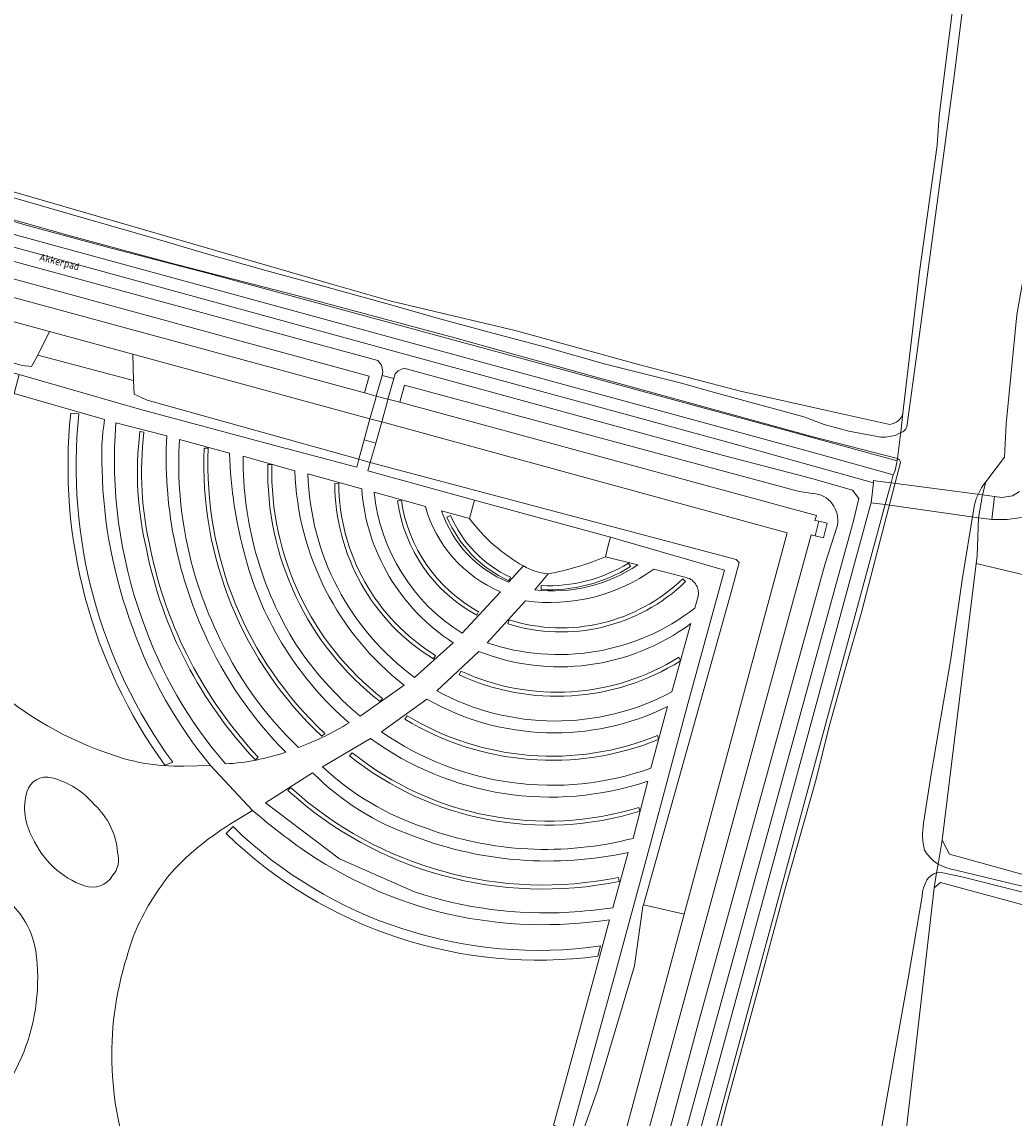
# Model space of a CAD drawing. Header units: metres. Extents: x 149984 to 156489, y 469398 to 478068.
# Tile 726 of 854: x 154840 to 154962, y 472824 to 472959. Entities that reach past the tile are written whole.
import ezdxf
from ezdxf.enums import TextEntityAlignment as Align

# ---------------------------------------------------------------- set-up
doc = ezdxf.new("R2010")
doc.units = ezdxf.units.M
doc.header["$LTSCALE"] = 0.75
for name, color, linetype, lineweight in [('B-WE-GK-BESCHOEIING-G', 252, 'GK-BESCHOEIING-SO', 18), ('B-WE-GR-BEPLANTING_CULTUUR_HEESTERS-GV', 252, 'Continuous', 18), ('B-WE-GR-BEPLANTING_CULTUUR_VASTE PLANTENVAK-GV', 252, 'Continuous', 18), ('B-WE-GR-GRAS-GV', 252, 'Continuous', 13), ('B-WE-GR-STRUIK-GV', 252, 'Continuous', 13), ('B-WE-KW-KUNSTWERK_DEK-GV', 6, 'Continuous', 18), ('B-WE-OG-TERREIN_BEGROEID-GV', 252, 'Continuous', 18), ('B-WE-OG-TERREIN_ERF-GV', 252, 'Continuous', 18), ('B-WE-OG-TERREIN_OEVER-GV', 252, 'Continuous', 18), ('B-WE-OG-TOPOGRAFIE-T18', 7, 'Continuous', 18), ('B-WE-OG-WATER_MEER-GV', 252, 'Continuous', 18), ('B-WE-OG-WATER_SLOOT-GV', 252, 'Continuous', 18), ('B-WE-OG-WEG-GV', 252, 'Continuous', 18), ('B-WE-VH-GESLOTENVERHARDING-GV', 252, 'Continuous', 18), ('B-WE-VH-GESLOTENVERHARDING_ASFALT-GV', 252, 'Continuous', 18), ('B-WE-VH-GESLOTENVERHARDING_BETON-GV', 252, 'Continuous', 18), ('B-WE-VH-OPENVERHARDING_BETONELEMENT-GV', 252, 'Continuous', 18), ('B-WE-VH-OPENVERHARDING_STRAATBAKSTEEN-GV', 252, 'Continuous', 18)]:
    doc.layers.add(name, color=color, linetype=linetype, lineweight=lineweight)
doc.styles.add('NLCS-ISO-M500-T18', font='NLCS-ISO.ttf', dxfattribs={"height": 0.9})
doc.linetypes.add('GK-BESCHOEIING-SO', pattern='A,18,-3,[1,NLCS.SHX,S=0.6,R=0,X=0,Y=0],-3', length=24)

msp = doc.modelspace()

# ---------------------------------------------------------------- linework, layer by layer
at = {"layer": 'B-WE-GK-BESCHOEIING-G', "flags": 128}
msp.add_lwpolyline([(154947.781, 472905.033), (154945.819, 472897.463), (154943.017, 472886.731), (154940.922, 472879.433), (154939.01, 472872.509), (154937.39, 472866.038), (154933.681, 472852.872), (154930.24, 472840.082), (154926.339, 472825.798), (154924.463, 472818.658), (154921.768, 472808.888), (154919.24, 472799.644), (154917.735, 472793.6)], dxfattribs=at)
at = {"layer": 'B-WE-GR-BEPLANTING_CULTUUR_HEESTERS-GV', "flags": 128}
for points in [[(154841.569, 472918.21), (154843.003, 472921.145), (154795.559, 472934.063), (154793.449, 472926.189), (154787.316, 472903.297), (154792.656, 472902.107), (154796.73, 472918.008), (154799.449, 472928.602), (154803.179, 472927.637), (154839.667, 472916.939), (154840.8, 472916.821)], [(154853.44, 472913.435), (154855.062, 472912.685), (154881.105, 472905.404), (154881.739, 472907.819), (154882.466, 472910.4), (154853.274, 472918.349), (154853.344, 472915.107)], [(154921.157, 472849.43), (154933.817, 472896.363), (154883.916, 472910.004), (154882.466, 472910.4), (154881.739, 472907.819), (154883.191, 472907.413), (154882.515, 472904.997), (154927.553, 472893.082), (154927.922, 472892.703), (154927.008, 472889.359), (154916.14, 472850.564), (154917.945, 472850.158)]]:
    msp.add_lwpolyline(points, close=True, dxfattribs=at)
at = {"layer": 'B-WE-GR-BEPLANTING_CULTUUR_VASTE PLANTENVAK-GV', "flags": 128}
for points in [[(154894.726, 472898.124), (154891.299, 472899.071)], [(154891.946, 472898.298), (154892.406, 472898.494)], [(154899.509, 472890.285), (154901.356, 472892.278)], [(154915.455, 472892.415), (154911.467, 472893.418)], [(154914.296, 472892.629), (154914.558, 472892.203)], [(154904.396, 472891.305), (154902.762, 472889.336)], [(154899.766, 472890.903), (154899.556, 472890.449)], [(154903.545, 472889.369), (154903.569, 472889.869)]]:
    msp.add_lwpolyline(points, dxfattribs=at)
at = {"layer": 'B-WE-GR-BEPLANTING_CULTUUR_VASTE PLANTENVAK-GV'}
for points in [[(154891.299, 472899.071, 0.2204029), (154899.509, 472890.285)], [(154899.556, 472890.449, -0.1867524), (154891.946, 472898.298)], [(154892.406, 472898.494, 0.1868101), (154899.766, 472890.903)], [(154901.356, 472892.278, -0.1046806), (154894.726, 472898.124)], [(154902.762, 472889.336, 0.1782882), (154915.455, 472892.415)], [(154903.569, 472889.869, 0.1521191), (154914.296, 472892.629)], [(154911.467, 472893.418, -0.0529924), (154904.396, 472891.305)], [(154914.558, 472892.203, -0.1520071), (154903.545, 472889.369)], [(154843.293, 472866.212, 0.4106847), (154840.242, 472864.471)], [(154843.294, 472866.211, -1), (154843.293, 472866.212)], [(154848.57, 472862.861, 0.1606902), (154843.294, 472866.211)], [(154840.242, 472864.471, 0.2049887), (154840.945, 472858.836)], [(154851.402, 472857.038, 0.1912569), (154848.57, 472862.861)], [(154840.945, 472858.836, 0.2057554), (154847.312, 472852.902)], [(154850.788, 472854.162, 0.2523634), (154851.402, 472857.038)], [(154847.312, 472852.902, 0.3538682), (154850.788, 472854.162)]]:
    msp.add_lwpolyline(points, format="xyb", dxfattribs=at)
at = {"layer": 'B-WE-GR-GRAS-GV', "flags": 128}
for points in [[(154948.091, 472911.073), (154950.105, 472928.478), (154952.3, 472944.08), (154952.54, 472947.69), (154954.81, 472965.71), (154956.861, 472982.955)], [(154760.38, 472960.63), (154791.33, 472951.46), (154834.14, 472939.61), (154877.89, 472926.92), (154885.087, 472924.886), (154900.366, 472921.251), (154915.539, 472917.077), (154928.072, 472913.797), (154939.437, 472911.251), (154946.464, 472909.711)], [(154897.288, 472720.536), (154897.211, 472720.208), (154897.67, 472720.079), (154899.073, 472725.005), (154910.714, 472768.158), (154917.735, 472793.6), (154919.24, 472799.644), (154921.768, 472808.888), (154924.463, 472818.658), (154926.339, 472825.798), (154930.24, 472840.082), (154933.681, 472852.872), (154937.39, 472866.038), (154939.01, 472872.509), (154940.922, 472879.433), (154943.017, 472886.731), (154945.819, 472897.463), (154947.781, 472905.033)], [(154947.41, 472905.515), (154947.374, 472905.232), (154947.341, 472905.072), (154947.126, 472904.032), (154946.889, 472903.502), (154946.62, 472902.508), (154945.894, 472899.83), (154917.641, 472795.57), (154917.459, 472795.612), (154917.086, 472793.994), (154917.229, 472793.965), (154907.184, 472757.05), (154898.334, 472725.164), (154897.891, 472723.544), (154898.015, 472723.507), (154898.202, 472723.452), (154897.678, 472721.636), (154897.347, 472720.52), (154897.288, 472720.536)], [(155016.977, 472752.745), (155018.85, 472752.26), (155020.056, 472757.027), (155035.799, 472830.846), (154952.72, 472853.335), (154951.926, 472852.674), (154943.063, 472775.68), (155015.558, 472756.366), (155017.742, 472755.445)]]:
    msp.add_lwpolyline(points, dxfattribs=at)
at = {"layer": 'B-WE-GR-GRAS-GV'}
for points in [[(154946.464, 472909.711, 0.30708), (154948.091, 472911.073)], [(154947.781, 472905.033, 0.3236986), (154947.41, 472905.515)]]:
    msp.add_lwpolyline(points, format="xyb", dxfattribs=at)
at = {"layer": 'B-WE-GR-GRAS-GV', "flags": 128}
msp.add_lwpolyline([(155045.908, 472877.992), (155043.715, 472878.588), (154971.258, 472898.288), (154969.596, 472891.035), (154968.89, 472889.8), (154965.398, 472890.619), (154957.093, 472892.567), (154952.907, 472858.545), (154953.833, 472856.825), (155036.383, 472833.938)], close=True, dxfattribs=at)
at = {"layer": 'B-WE-GR-STRUIK-GV'}
for points in [[(154845.632, 472911.087, 0.1843461), (154857.215, 472867.749)], [(154858.186, 472868.114, -0.1855122), (154846.627, 472910.984)], [(154854.152, 472908.815, 0.0891991), (154854.985, 472894.185)], [(154855.473, 472894.293, -0.089132), (154854.648, 472908.755)], [(154862.062, 472906.786, 0.2187505), (154876.556, 472871.311)], [(154876.898, 472871.677, -0.2187775), (154862.562, 472906.764)], [(154869.896, 472904.767, 0.2368771), (154883.711, 472875.582)], [(154884.019, 472875.976, -0.236875), (154870.396, 472904.755)], [(154878.128, 472902.449, 0.2587152), (154890.274, 472880.843)], [(154890.536, 472881.269, -0.2588078), (154878.628, 472902.451)], [(154885.855, 472900.275, 0.2363928), (154895.609, 472886.213)], [(154895.849, 472886.651, -0.2362762), (154886.349, 472900.345)], [(154891.946, 472898.298, 0.1867524), (154899.556, 472890.449)], [(154899.766, 472890.903, -0.1868101), (154892.406, 472898.494)], [(154854.985, 472894.185, 0.139377), (154868.363, 472868.401)], [(154868.727, 472868.743, -0.1394165), (154855.473, 472894.293)], [(154914.296, 472892.629, -0.1521191), (154903.569, 472889.869)], [(154903.545, 472889.369, 0.1520071), (154914.558, 472892.203)], [(154899.461, 472885.162, 0.2746293), (154921.323, 472890.348)], [(154920.975, 472890.708, -0.2747561), (154899.611, 472885.64)], [(154893.446, 472878.892, 0.2533664), (154920.683, 472880.589)], [(154920.504, 472881.067, -0.2543585), (154893.656, 472879.346)], [(154886.773, 472873.412, 0.2366145), (154917.984, 472870.913)], [(154917.88, 472871.41, -0.2373656), (154887.033, 472873.84)], [(154879.955, 472868.9, 0.2477734), (154915.714, 472862.086)], [(154915.578, 472862.567, -0.2478309), (154880.267, 472869.29)], [(154872.373, 472864.642, 0.2390398), (154913.158, 472853.455)], [(154913.058, 472853.945, -0.2390365), (154872.709, 472865.012)], [(154910.873, 472845.512, -0.2322783), (154865.612, 472860.195)], [(154864.776, 472859.334, 0.2298402), (154910.535, 472844.253)]]:
    msp.add_lwpolyline(points, format="xyb", dxfattribs=at)
at = {"layer": 'B-WE-GR-STRUIK-GV', "flags": 128}
for points in [[(154846.627, 472910.984), (154845.632, 472911.087)], [(154854.648, 472908.755), (154854.152, 472908.815)], [(154862.562, 472906.764), (154862.062, 472906.786)], [(154870.396, 472904.755), (154869.896, 472904.767)], [(154878.628, 472902.451), (154878.128, 472902.449)], [(154886.349, 472900.345), (154885.855, 472900.275)], [(154892.406, 472898.494), (154891.946, 472898.298)], [(154914.558, 472892.203), (154914.296, 472892.629)], [(154899.556, 472890.449), (154899.766, 472890.903)], [(154903.569, 472889.869), (154903.545, 472889.369)], [(154921.323, 472890.348), (154920.975, 472890.708)], [(154895.609, 472886.213), (154895.849, 472886.651)], [(154899.611, 472885.64), (154899.461, 472885.162)], [(154890.274, 472880.843), (154890.536, 472881.269)], [(154920.683, 472880.589), (154920.504, 472881.067)], [(154893.656, 472879.346), (154893.446, 472878.892)], [(154883.711, 472875.582), (154884.019, 472875.976)], [(154887.033, 472873.84), (154886.773, 472873.412)], [(154876.556, 472871.311), (154876.898, 472871.677)], [(154917.984, 472870.913), (154917.88, 472871.41)], [(154857.215, 472867.749), (154858.186, 472868.114)], [(154868.363, 472868.401), (154868.727, 472868.743)], [(154880.267, 472869.29), (154879.955, 472868.9)], [(154872.709, 472865.012), (154872.373, 472864.642)], [(154915.714, 472862.086), (154915.578, 472862.567)], [(154865.612, 472860.195), (154864.776, 472859.334)], [(154913.158, 472853.455), (154913.058, 472853.945)], [(154910.535, 472844.253), (154910.873, 472845.512)]]:
    msp.add_lwpolyline(points, dxfattribs=at)
at = {"layer": 'B-WE-KW-KUNSTWERK_DEK-GV', "flags": 128}
for points in [[(154883.255, 472913.197), (154883.184, 472912.946), (154882.466, 472910.4), (154881.739, 472907.819), (154883.191, 472907.413), (154883.916, 472910.004), (154884.624, 472912.558), (154884.691, 472912.8), (154885.394, 472915.34), (154883.967, 472915.723)], [(154957.372, 472898.223), (154959.047, 472897.988), (154959.369, 472900.83), (154957.876, 472901.027), (154946.62, 472902.508), (154944.938, 472902.73), (154944.479, 472902.79), (154944.45, 472902.529), (154944.184, 472900.069), (154945.894, 472899.83)]]:
    msp.add_lwpolyline(points, close=True, dxfattribs=at)
at = {"layer": 'B-WE-OG-TERREIN_BEGROEID-GV', "flags": 128}
for points in [[(154926.539, 472907.496), (154944.45, 472902.529), (154944.479, 472902.79), (154944.938, 472902.73), (154946.62, 472902.508), (154946.889, 472903.502), (154945.268, 472903.954), (154936.586, 472906.368), (154885.847, 472920.188), (154811.414, 472940.515), (154783.871, 472948.074), (154758.516, 472955.182), (154758.008, 472953.906), (154759.875, 472953.419), (154764.007, 472952.053), (154784.036, 472946.432), (154802.307, 472941.465), (154885.87, 472918.587)], [(154803.056, 472939.455), (154787.205, 472943.677), (154785.018, 472944.178), (154783.98, 472943.623), (154783.815, 472943.12), (154783.812, 472943.11), (154785.806, 472942.236), (154802.641, 472937.433), (154882.373, 472915.66), (154881.812, 472913.604), (154883.255, 472913.197), (154883.967, 472915.723), (154884.048, 472916.193), (154883.874, 472916.979), (154883.442, 472917.549)], [(154792.656, 472902.107), (154793.097, 472901.93), (154799.795, 472926.532), (154812.923, 472922.953), (154839.291, 472915.828), (154854.11, 472911.58), (154869.985, 472907.324), (154880.847, 472904.455), (154881.105, 472905.404), (154855.062, 472912.685), (154853.44, 472913.435), (154853.344, 472915.107), (154841.569, 472918.21), (154840.8, 472916.821), (154839.667, 472916.939), (154803.179, 472927.637), (154799.449, 472928.602), (154796.73, 472918.008)], [(154843.003, 472921.145), (154841.569, 472918.21), (154853.344, 472915.107), (154853.274, 472918.349)], [(154895.336, 472900.37), (154912.086, 472895.824), (154926.126, 472891.779), (154921.486, 472874.852), (154916.974, 472857.955), (154912.716, 472842.227), (154907.292, 472822.596), (154906.915, 472821.218), (154901.693, 472801.981), (154901.176, 472800.122), (154902.218, 472799.777), (154903.417, 472804.316), (154908.039, 472820.732), (154908.182, 472821.24), (154910.485, 472827.743), (154915.025, 472843.061), (154916.081, 472850.356), (154916.14, 472850.564), (154927.008, 472889.359), (154927.922, 472892.703), (154927.553, 472893.082), (154882.515, 472904.997), (154882.209, 472904.006)], [(154916.14, 472850.564), (154916.081, 472850.356), (154915.025, 472843.061), (154910.485, 472827.743), (154908.182, 472821.24), (154908.039, 472820.732), (154910.048, 472820.771), (154913.376, 472820.771), (154913.444, 472820.771), (154921.157, 472849.43), (154917.945, 472850.158)]]:
    msp.add_lwpolyline(points, close=True, dxfattribs=at)
for points in [[(154914.199, 472796.595), (154914.837, 472798.843), (154924.683, 472834.865), (154941.991, 472897.824), (154942.674, 472900.603), (154941.861, 472901.622), (154936.869, 472903.031), (154926.007, 472905.893), (154886.657, 472916.621), (154885.953, 472916.298), (154885.58, 472915.919), (154885.394, 472915.34), (154883.967, 472915.723), (154883.255, 472913.197), (154884.691, 472912.8), (154886.14, 472912.426), (154886.71, 472914.538), (154935.32, 472901.424), (154937.011, 472901.218)], [(154849.81, 472910.293), (154838.691, 472913.49), (154837.282, 472909.741), (154838.314, 472909.078)], [(154845.632, 472911.087), (154846.627, 472910.984)], [(154857.45, 472908.296), (154851.206, 472909.89)], [(154854.152, 472908.815), (154854.648, 472908.755)], [(154865.195, 472906.168), (154859.033, 472907.834)], [(154862.062, 472906.786), (154862.562, 472906.764)], [(154873.233, 472903.992), (154866.856, 472905.785)], [(154869.896, 472904.767), (154870.396, 472904.755)], [(154881.46, 472901.786), (154874.832, 472903.6)], [(154878.128, 472902.449), (154878.628, 472902.451)], [(154889.297, 472899.581), (154882.987, 472901.351)], [(154885.855, 472900.275), (154886.349, 472900.345)], [(154940.015, 472897.295), (154938.53, 472892.59), (154922.787, 472835.62), (154912.762, 472798.18), (154912.537, 472796.697), (154913.021, 472796.645), (154914.199, 472796.595)], [(154921.225, 472890.896), (154917.424, 472891.887)], [(154920.975, 472890.708), (154921.323, 472890.348)], [(154893.818, 472883.994), (154898.554, 472889.092)], [(154922.479, 472887.088), (154922.875, 472888.573)], [(154901.639, 472887.986), (154896.884, 472882.831)], [(154895.849, 472886.651), (154895.609, 472886.213)], [(154899.461, 472885.162), (154899.611, 472885.64)], [(154919.635, 472876.768), (154921.971, 472885.186)], [(154887.966, 472878.567), (154892.728, 472882.836)], [(154895.864, 472881.759), (154890.714, 472876.896)], [(154890.536, 472881.269), (154890.274, 472880.843)], [(154920.504, 472881.067), (154920.683, 472880.589)], [(154893.446, 472878.892), (154893.656, 472879.346)], [(154881.249, 472873.793), (154886.68, 472877.618)], [(154884.019, 472875.976), (154883.711, 472875.582)], [(154889.48, 472875.886), (154883.889, 472871.88)], [(154917.069, 472867.389), (154919.12, 472874.974)], [(154886.773, 472873.412), (154887.033, 472873.84)], [(154876.898, 472871.677), (154876.556, 472871.311)], [(154882.55, 472871.043), (154876.638, 472867.565)], [(154917.88, 472871.41), (154917.984, 472870.913)], [(154858.186, 472868.114), (154857.215, 472867.749)], [(154868.727, 472868.743), (154868.363, 472868.401)], [(154879.955, 472868.9), (154880.267, 472869.29)], [(154859.573, 472867.645), (154862.838, 472867.733)], [(154875.409, 472866.831), (154869.605, 472863.12), (154878.723, 472856.249), (154887.945, 472852.154)], [(154914.856, 472858.753), (154916.669, 472865.779)], [(154872.373, 472864.642), (154872.709, 472865.012)], [(154868.012, 472862.195), (154865.729, 472860.773)], [(154915.578, 472862.567), (154915.714, 472862.086)], [(154864.776, 472859.334), (154865.612, 472860.195)], [(154912.377, 472850.212), (154914.274, 472857.03)], [(154913.058, 472853.945), (154913.158, 472853.455)], [(154905.09, 472823.562), (154910.265, 472842.445), (154911.952, 472848.74)], [(154910.873, 472845.512), (154910.535, 472844.253)]]:
    msp.add_lwpolyline(points, dxfattribs=at)
at = {"layer": 'B-WE-OG-TERREIN_BEGROEID-GV'}
for points in [[(154857.215, 472867.749, -0.1843461), (154845.632, 472911.087)], [(154846.627, 472910.984, 0.1855122), (154858.186, 472868.114)], [(154849.491, 472904.16, -0.0546189), (154849.81, 472910.293)], [(154851.206, 472909.89, 0.1064018), (154854.426, 472885.717)], [(154854.985, 472894.185, -0.0891991), (154854.152, 472908.815)], [(154854.648, 472908.755, 0.089132), (154855.473, 472894.293)], [(154862.134, 472883.882, -0.1201701), (154857.45, 472908.296)], [(154859.033, 472907.834, 0.1278261), (154863.588, 472884.232)], [(154876.556, 472871.311, -0.2187505), (154862.062, 472906.786)], [(154862.562, 472906.764, 0.2187775), (154876.898, 472871.677)], [(154867.144, 472893.311, -0.0613604), (154865.195, 472906.168)], [(154866.856, 472905.785, 0.1427108), (154873.414, 472882.549)], [(154883.711, 472875.582, -0.2368771), (154869.896, 472904.767)], [(154870.396, 472904.755, 0.236875), (154884.019, 472875.976)], [(154853.269, 472884.642, -0.0838136), (154849.491, 472904.16)], [(154886.68, 472877.618, -0.2229173), (154873.233, 472903.992)], [(154874.832, 472903.6, 0.2309022), (154887.966, 472878.567)], [(154890.274, 472880.843, -0.2587152), (154878.128, 472902.449)], [(154878.628, 472902.451, 0.2588078), (154890.536, 472881.269)], [(154892.728, 472882.836, -0.2364143), (154881.46, 472901.786)], [(154882.987, 472901.351, 0.2321474), (154893.818, 472883.994)], [(154937.011, 472901.218, -0.4459585), (154940.015, 472897.295)], [(154895.609, 472886.213, -0.2363928), (154885.855, 472900.275)], [(154886.349, 472900.345, 0.2362762), (154895.849, 472886.651)], [(154898.554, 472889.092, -0.2285035), (154889.297, 472899.581)], [(154868.363, 472868.401, -0.139377), (154854.985, 472894.185)], [(154855.473, 472894.293, 0.1394165), (154868.727, 472868.743)], [(154879.901, 472872.977, -0.1507129), (154867.144, 472893.311)], [(154917.424, 472891.887, -0.1924046), (154901.639, 472887.986)], [(154921.323, 472890.348, -0.2746293), (154899.461, 472885.162)], [(154899.611, 472885.64, 0.2747561), (154920.975, 472890.708)], [(154922.875, 472888.573, 0.4236057), (154921.225, 472890.896)], [(154896.884, 472882.831, 0.2512561), (154922.479, 472887.088)], [(154854.426, 472885.717, 0.0955875), (154864.691, 472867.917)], [(154862.838, 472867.733, -0.0865491), (154853.269, 472884.642)], [(154863.588, 472884.232, 0.0990717), (154873.674, 472869.941)], [(154921.971, 472885.186, -0.2585937), (154895.864, 472881.759)], [(154872.101, 472869.365, -0.0903369), (154862.134, 472883.882)], [(154873.414, 472882.549, 0.0707006), (154881.249, 472873.793)], [(154920.683, 472880.589, -0.2533664), (154893.446, 472878.892)], [(154893.656, 472879.346, 0.2543585), (154920.504, 472881.067)], [(154834.953, 472878.44, 0.1060354), (154849.72, 472869.412)], [(154890.714, 472876.896, 0.2514437), (154919.635, 472876.768)], [(154919.12, 472874.974, -0.2482452), (154889.48, 472875.886)], [(154917.984, 472870.913, -0.2366145), (154886.773, 472873.412)], [(154887.033, 472873.84, 0.2373656), (154917.88, 472871.41)], [(154873.674, 472869.941, 0.0532613), (154879.901, 472872.977)], [(154916.669, 472865.779, -0.2427352), (154882.55, 472871.043)], [(154883.889, 472871.88, 0.2421657), (154917.069, 472867.389)], [(154849.72, 472869.412, 0.1024062), (154859.573, 472867.645)], [(154864.691, 472867.917, 0.0693545), (154872.101, 472869.365)], [(154915.714, 472862.086, -0.2477734), (154879.955, 472868.9)], [(154880.267, 472869.29, 0.2478309), (154915.578, 472862.567)], [(154887.877, 472859.014, -0.1133337), (154875.409, 472866.831)], [(154876.638, 472867.565, 0.107526), (154889.178, 472860.075)], [(154913.158, 472853.455, -0.2390398), (154872.373, 472864.642)], [(154872.709, 472865.012, 0.2390365), (154913.058, 472853.945)], [(154873.833, 472857.619, -0.0212622), (154868.012, 472862.195)], [(154865.729, 472860.773, 0.0717178), (154858.074, 472854.596)], [(154865.612, 472860.195, 0.2322783), (154910.873, 472845.512)], [(154889.178, 472860.075, 0.1530486), (154914.856, 472858.753)], [(154910.535, 472844.253, -0.2298402), (154864.776, 472859.334)], [(154914.274, 472857.03, -0.1459996), (154887.877, 472859.014)], [(154892.341, 472849.381, -0.0961689), (154873.833, 472857.619)], [(154858.074, 472854.596, 0.0378304), (154856.04, 472851.793)], [(154841.335, 472844.918, 0.2059538), (154836.785, 472851.929)], [(154887.945, 472852.154, 0.093228), (154906.985, 472849.649)], [(154856.04, 472851.793, 0.0863272), (154852.528, 472844.097)], [(154911.952, 472848.74, -0.0925496), (154892.341, 472849.381)], [(154906.985, 472849.649, 0.0146466), (154912.377, 472850.212)], [(154832.434, 472822.286, 0.261717), (154841.335, 472844.918)], [(154852.528, 472844.097, 0.176774), (154853.761, 472816.712)]]:
    msp.add_lwpolyline(points, format="xyb", dxfattribs=at)
at = {"layer": 'B-WE-OG-TERREIN_ERF-GV', "flags": 128}
msp.add_lwpolyline([(154937.273, 472895.982), (154938.3, 472895.724), (154938.758, 472897.549), (154937.731, 472897.807)], close=True, dxfattribs=at)
at = {"layer": 'B-WE-OG-TERREIN_OEVER-GV', "flags": 128}
for points in [[(154946.464, 472909.711), (154939.437, 472911.251), (154928.072, 472913.797), (154915.539, 472917.077), (154900.366, 472921.251), (154885.087, 472924.886), (154877.89, 472926.92), (154834.14, 472939.61), (154791.33, 472951.46), (154760.38, 472960.63), (154753.136, 472962.53), (154749.514, 472963.421), (154748.208, 472964.549), (154747.317, 472965.974), (154746.961, 472967.577), (154746.842, 472969.121), (154747.258, 472972.921), (154751.711, 472995.069)], [(154957.279, 472983.691), (154956.966, 472983.797), (154956.95, 472983.7), (154956.861, 472982.955), (154954.81, 472965.71), (154952.54, 472947.69), (154952.3, 472944.08), (154950.105, 472928.478), (154948.091, 472911.073)], [(154948.567, 472909.384), (154949.853, 472918.674), (154954.441, 472952.871), (154957.797, 472980.08), (154958.339, 472982.123)], [(154833.126, 472936.295), (154840.416, 472934.156), (154850.613, 472931.377), (154862.634, 472928.272), (154933.91, 472908.893), (154947.374, 472905.232), (154947.41, 472905.515), (154936.877, 472908.209), (154909.584, 472915.715), (154892.905, 472920.368), (154873.451, 472925.587), (154857.548, 472929.655), (154845.283, 472932.99), (154828.816, 472937.639)], [(154838.351, 472937.667), (154847.279, 472935.085), (154856.565, 472932.41), (154862.816, 472930.591), (154869.633, 472928.631), (154877.031, 472926.651), (154884.584, 472924.559), (154891.074, 472922.695), (154897.595, 472920.921), (154903.969, 472919.249), (154911.47, 472917.128), (154920.674, 472914.83), (154924.879, 472913.642), (154935.884, 472910.618), (154938.403, 472909.677), (154941.42, 472908.86), (154945.36, 472908.146), (154945.92, 472908.124), (154947.144, 472908.336), (154947.816, 472908.691), (154948.091, 472911.073)], [(154962.108, 472923.18), (154960.811, 472909.779), (154960.595, 472905.672), (154958.29, 472902.62), (154957.876, 472901.027), (154959.369, 472900.83), (154960.274, 472900.724), (154961.579, 472900.92), (154962.444, 472901.433)], [(154948.091, 472911.073), (154947.816, 472908.691)], [(154952.413, 472855.587), (154952.907, 472858.545), (154957.093, 472892.567), (154957.211, 472893.526), (154957.372, 472898.223), (154957.876, 472901.027), (154958.29, 472902.62)], [(154956.799, 472899.368), (154955.387, 472890.557), (154954.002, 472880.84), (154951.565, 472866.65), (154950.62, 472860.605)], [(155034.731, 472832.177), (155027.345, 472833.81), (155019.472, 472835.891), (155011.558, 472838.208), (155002.481, 472840.919), (154993.804, 472843.447), (154983.858, 472846.222), (154973.144, 472849.264), (154962.532, 472852.215), (154955.177, 472854.068), (154953.012, 472854.511), (154952.622, 472854.551), (154952.232, 472854.507), (154951.926, 472852.674), (154952.72, 472853.335), (155035.799, 472830.846), (155036.383, 472833.938), (154953.833, 472856.825), (154952.907, 472858.545)], [(154952.907, 472858.545), (154952.413, 472855.587), (154952.939, 472855.341), (154953.483, 472855.133), (154954.04, 472854.963), (154954.606, 472854.833), (154962.744, 472852.86), (154973.222, 472850.011), (154981.157, 472847.72), (154990.494, 472845.081), (155000.564, 472842.19), (155009.686, 472839.561), (155021.297, 472836.21), (155027.05, 472834.657), (155030.658, 472833.858), (155034.907, 472832.934)], [(154950.73, 472857.283), (154951.069, 472856.793), (154951.464, 472856.343), (154951.909, 472855.941), (154952.413, 472855.587)], [(154942.872, 472773.962), (154943.063, 472775.68), (154951.926, 472852.674), (154952.232, 472854.507), (154951.875, 472854.389), (154951.543, 472854.196), (154951.259, 472853.938), (154951.037, 472853.634), (154950.813, 472853.16), (154950.636, 472852.663), (154950.509, 472852.151), (154950.434, 472851.632), (154948.728, 472841.503), (154946.988, 472831.843), (154945.421, 472822.787), (154942.85, 472806.905), (154941.175, 472791.256), (154939.838, 472777.891)]]:
    msp.add_lwpolyline(points, dxfattribs=at)
msp.add_lwpolyline([(154783.812, 472943.11), (154783.815, 472943.12), (154782.386, 472943.508), (154781.659, 472940.833), (154783.071, 472940.389), (154789, 472938.781), (154799.162, 472936.024), (154881.812, 472913.604), (154882.373, 472915.66), (154802.641, 472937.433), (154785.806, 472942.236)], close=True, dxfattribs=at)
at = {"layer": 'B-WE-OG-TERREIN_OEVER-GV'}
for points in [[(154948.091, 472911.073, -0.30708), (154946.464, 472909.711)], [(154947.816, 472908.691, 0.2131234), (154948.567, 472909.384)], [(154958.29, 472902.62, 0.131055), (154956.799, 472899.368)], [(154950.62, 472860.605, 0.0993885), (154950.73, 472857.283)]]:
    msp.add_lwpolyline(points, format="xyb", dxfattribs=at)
at = {"layer": 'B-WE-OG-WATER_MEER-GV', "flags": 128}
for points in [[(154958.29, 472902.62), (154960.595, 472905.672), (154960.811, 472909.779), (154962.108, 472923.18), (154965.134, 472940.365), (154968.268, 472967.816), (154973.564, 473005.426), (154975.833, 473033.31), (154978.535, 473051.467), (154981.886, 473072.109), (154984.201, 473092.636)], [(154958.339, 472982.123), (154957.797, 472980.08), (154954.441, 472952.871), (154949.853, 472918.674), (154948.567, 472909.384)], [(154947.816, 472908.691), (154947.79, 472908.47), (154947.41, 472905.515)], [(154947.781, 472905.033), (154945.819, 472897.463), (154943.017, 472886.731), (154940.922, 472879.433), (154939.01, 472872.509), (154937.39, 472866.038), (154933.681, 472852.872), (154930.24, 472840.082), (154926.339, 472825.798), (154924.463, 472818.658)], [(154950.62, 472860.605), (154951.565, 472866.65), (154954.002, 472880.84), (154955.387, 472890.557), (154956.799, 472899.368)], [(154939.838, 472777.891), (154941.175, 472791.256), (154942.85, 472806.905), (154945.421, 472822.787), (154946.988, 472831.843), (154948.728, 472841.503), (154950.434, 472851.632), (154950.509, 472852.151), (154950.636, 472852.663), (154950.813, 472853.16), (154951.037, 472853.634), (154951.259, 472853.938), (154951.543, 472854.196), (154951.875, 472854.389), (154952.232, 472854.507), (154952.413, 472855.587), (154951.909, 472855.941), (154951.464, 472856.343), (154951.069, 472856.793), (154950.73, 472857.283)]]:
    msp.add_lwpolyline(points, dxfattribs=at)
at = {"layer": 'B-WE-OG-WATER_MEER-GV'}
for points in [[(154948.567, 472909.384, -0.2131234), (154947.816, 472908.691)], [(154947.41, 472905.515, -0.3236986), (154947.781, 472905.033)], [(154956.799, 472899.368, -0.131055), (154958.29, 472902.62)], [(154950.73, 472857.283, -0.0993885), (154950.62, 472860.605)]]:
    msp.add_lwpolyline(points, format="xyb", dxfattribs=at)
at = {"layer": 'B-WE-OG-WATER_SLOOT-GV', "flags": 128}
for points in [[(154828.816, 472937.639), (154845.283, 472932.99), (154857.548, 472929.655), (154873.451, 472925.587), (154892.905, 472920.368), (154909.584, 472915.715), (154936.877, 472908.209), (154947.41, 472905.515), (154947.79, 472908.47), (154947.816, 472908.691), (154947.144, 472908.336), (154945.92, 472908.124), (154945.36, 472908.146), (154941.42, 472908.86), (154938.403, 472909.677), (154935.884, 472910.618), (154924.879, 472913.642), (154920.674, 472914.83), (154911.47, 472917.128), (154903.969, 472919.249), (154897.595, 472920.921), (154891.074, 472922.695), (154884.584, 472924.559), (154877.031, 472926.651), (154869.633, 472928.631), (154862.816, 472930.591), (154856.565, 472932.41), (154847.279, 472935.085), (154838.351, 472937.667)], [(154909.874, 472797.483), (154926.191, 472857.324), (154936.772, 472896.13), (154937.273, 472895.982), (154937.731, 472897.807), (154937.257, 472897.884), (154937.454, 472898.474), (154886.14, 472912.426), (154884.691, 472912.8), (154883.255, 472913.197), (154881.812, 472913.604), (154799.162, 472936.024)], [(154795.559, 472934.063), (154843.003, 472921.145), (154853.274, 472918.349), (154882.466, 472910.4), (154883.916, 472910.004), (154933.817, 472896.363), (154921.157, 472849.43), (154913.444, 472820.771)], [(154952.413, 472855.587), (154952.232, 472854.507), (154952.622, 472854.551), (154953.012, 472854.511), (154955.177, 472854.068), (154962.532, 472852.215), (154973.144, 472849.264), (154983.858, 472846.222), (154993.804, 472843.447), (155002.481, 472840.919), (155011.558, 472838.208), (155019.472, 472835.891), (155027.345, 472833.81), (155034.731, 472832.177)], [(155034.907, 472832.934), (155030.658, 472833.858), (155027.05, 472834.657), (155021.297, 472836.21), (155009.686, 472839.561), (155000.564, 472842.19), (154990.494, 472845.081), (154981.157, 472847.72), (154973.222, 472850.011), (154962.744, 472852.86), (154954.606, 472854.833), (154954.04, 472854.963), (154953.483, 472855.133), (154952.939, 472855.341), (154952.413, 472855.587)]]:
    msp.add_lwpolyline(points, dxfattribs=at)
at = {"layer": 'B-WE-OG-WEG-GV', "flags": 128}
for points in [[(154833.126, 472936.295), (154814.288, 472941.417), (154756.429, 472957.172), (154756.385, 472957.184), (154756.29, 472955.953), (154756.116, 472954.423), (154758.008, 472953.906), (154758.516, 472955.182), (154783.871, 472948.074), (154811.414, 472940.515), (154885.847, 472920.188), (154936.586, 472906.368), (154945.268, 472903.954), (154946.889, 472903.502), (154947.126, 472904.032), (154947.341, 472905.072), (154947.374, 472905.232), (154933.91, 472908.893), (154862.634, 472928.272), (154850.613, 472931.377), (154840.416, 472934.156)], [(154915.952, 472796.734), (154915.898, 472796.111), (154916.267, 472795.868), (154917.459, 472795.612), (154917.641, 472795.57), (154945.894, 472899.83), (154946.62, 472902.508), (154944.938, 472902.73), (154944.479, 472902.79), (154944.45, 472902.529), (154944.184, 472900.069), (154944.021, 472899.497), (154926.376, 472834.662), (154916.589, 472798.948)]]:
    msp.add_lwpolyline(points, close=True, dxfattribs=at)
for points in [[(154937.011, 472901.218), (154935.32, 472901.424), (154886.71, 472914.538), (154886.14, 472912.426), (154937.454, 472898.474), (154937.257, 472897.884), (154937.731, 472897.807), (154938.758, 472897.549), (154938.3, 472895.724)], [(154962.667, 472898.256), (154960.924, 472897.988), (154959.047, 472897.988), (154959.369, 472900.83), (154957.876, 472901.027), (154957.372, 472898.223), (154957.211, 472893.526), (154957.093, 472892.567), (154965.398, 472890.619)], [(154938.3, 472895.724), (154937.273, 472895.982), (154936.772, 472896.13), (154926.191, 472857.324), (154909.874, 472797.483), (154912.537, 472796.697), (154912.762, 472798.18), (154922.787, 472835.62), (154938.53, 472892.59), (154940.015, 472897.295)]]:
    msp.add_lwpolyline(points, dxfattribs=at)
at = {"layer": 'B-WE-OG-WEG-GV'}
msp.add_lwpolyline([(154940.015, 472897.295, 0.4459585), (154937.011, 472901.218)], format="xyb", dxfattribs=at)
at = {"layer": 'B-WE-VH-GESLOTENVERHARDING-GV', "flags": 128}
for points in [[(154884.691, 472912.8), (154885.394, 472915.34), (154883.967, 472915.723), (154883.255, 472913.197), (154883.184, 472912.946), (154882.466, 472910.4), (154881.739, 472907.819), (154883.191, 472907.413), (154883.916, 472910.004), (154884.624, 472912.558)], [(154946.62, 472902.508), (154944.938, 472902.73), (154944.479, 472902.79), (154944.45, 472902.529), (154944.184, 472900.069), (154945.894, 472899.83), (154957.372, 472898.223), (154959.047, 472897.988), (154959.369, 472900.83), (154957.876, 472901.027)]]:
    msp.add_lwpolyline(points, close=True, dxfattribs=at)
at = {"layer": 'B-WE-VH-GESLOTENVERHARDING_ASFALT-GV', "flags": 128}
for points in [[(154916.589, 472798.948), (154926.376, 472834.662), (154944.021, 472899.497), (154944.184, 472900.069), (154944.45, 472902.529), (154926.539, 472907.496), (154885.87, 472918.587), (154802.307, 472941.465)], [(154803.056, 472939.455), (154883.442, 472917.549), (154883.874, 472916.979), (154884.048, 472916.193), (154883.967, 472915.723), (154885.394, 472915.34), (154885.58, 472915.919), (154885.953, 472916.298), (154886.657, 472916.621), (154926.007, 472905.893), (154936.869, 472903.031), (154941.861, 472901.622), (154942.674, 472900.603), (154941.991, 472897.824), (154924.683, 472834.865), (154914.837, 472798.843)], [(154882.515, 472904.997), (154881.105, 472905.404), (154880.847, 472904.455), (154869.985, 472907.324), (154854.11, 472911.58), (154839.291, 472915.828), (154838.691, 472913.49), (154849.81, 472910.293)], [(154851.206, 472909.89), (154857.45, 472908.296)], [(154859.033, 472907.834), (154865.195, 472906.168)], [(154866.856, 472905.785), (154873.233, 472903.992)], [(154891.299, 472899.071), (154894.726, 472898.124), (154895.336, 472900.37), (154882.209, 472904.006), (154882.515, 472904.997)], [(154874.832, 472903.6), (154881.46, 472901.786)], [(154882.987, 472901.351), (154889.297, 472899.581)], [(154911.952, 472848.74), (154910.265, 472842.445), (154905.09, 472823.562), (154905.057, 472823.449), (154907.292, 472822.596), (154912.716, 472842.227), (154916.974, 472857.955), (154921.486, 472874.852), (154926.126, 472891.779), (154912.086, 472895.824), (154911.811, 472894.782), (154911.467, 472893.418), (154915.455, 472892.415)], [(154901.356, 472892.278), (154899.509, 472890.285)], [(154902.762, 472889.336), (154904.396, 472891.305)], [(154917.424, 472891.887), (154921.225, 472890.896)], [(154898.554, 472889.092), (154893.818, 472883.994)], [(154922.875, 472888.573), (154922.479, 472887.088)], [(154896.884, 472882.831), (154901.639, 472887.986)], [(154921.971, 472885.186), (154919.635, 472876.768)], [(154892.728, 472882.836), (154887.966, 472878.567)], [(154890.714, 472876.896), (154895.864, 472881.759)], [(154886.68, 472877.618), (154881.249, 472873.793)], [(154883.889, 472871.88), (154889.48, 472875.886)], [(154919.12, 472874.974), (154917.069, 472867.389)], [(154876.638, 472867.565), (154882.55, 472871.043)], [(154865.729, 472860.773), (154868.012, 472862.195), (154862.838, 472867.733), (154859.573, 472867.645)], [(154862.838, 472867.733), (154868.012, 472862.195)], [(154887.945, 472852.154), (154878.723, 472856.249), (154869.605, 472863.12), (154875.409, 472866.831)], [(154916.669, 472865.779), (154914.856, 472858.753)], [(154914.274, 472857.03), (154912.377, 472850.212)]]:
    msp.add_lwpolyline(points, dxfattribs=at)
at = {"layer": 'B-WE-VH-GESLOTENVERHARDING_ASFALT-GV'}
for points in [[(154849.81, 472910.293, 0.0546189), (154849.491, 472904.16)], [(154854.426, 472885.717, -0.1064018), (154851.206, 472909.89)], [(154857.45, 472908.296, 0.1201701), (154862.134, 472883.882)], [(154863.588, 472884.232, -0.1278261), (154859.033, 472907.834)], [(154865.195, 472906.168, 0.0613604), (154867.144, 472893.311)], [(154873.414, 472882.549, -0.1427108), (154866.856, 472905.785)], [(154849.491, 472904.16, 0.0838136), (154853.269, 472884.642)], [(154873.233, 472903.992, 0.2229173), (154886.68, 472877.618)], [(154887.966, 472878.567, -0.2309022), (154874.832, 472903.6)], [(154881.46, 472901.786, 0.2364143), (154892.728, 472882.836)], [(154893.818, 472883.994, -0.2321474), (154882.987, 472901.351)], [(154889.297, 472899.581, 0.2285035), (154898.554, 472889.092)], [(154899.509, 472890.285, -0.2204029), (154891.299, 472899.071)], [(154867.144, 472893.311, 0.1507129), (154879.901, 472872.977)], [(154904.396, 472891.305, -0.1128497), (154901.356, 472892.278)], [(154915.455, 472892.415, -0.1782882), (154902.762, 472889.336)], [(154901.639, 472887.986, 0.1924046), (154917.424, 472891.887)], [(154921.225, 472890.896, -0.4236057), (154922.875, 472888.573)], [(154922.479, 472887.088, -0.2512561), (154896.884, 472882.831)], [(154864.691, 472867.917, -0.0955875), (154854.426, 472885.717)], [(154853.269, 472884.642, 0.0865491), (154862.838, 472867.733)], [(154873.674, 472869.941, -0.0990717), (154863.588, 472884.232)], [(154895.864, 472881.759, 0.2585937), (154921.971, 472885.186)], [(154862.134, 472883.882, 0.0903369), (154872.101, 472869.365)], [(154881.249, 472873.793, -0.0707006), (154873.414, 472882.549)], [(154849.72, 472869.412, -0.1060354), (154834.953, 472878.44)], [(154919.635, 472876.768, -0.2514437), (154890.714, 472876.896)], [(154889.48, 472875.886, 0.2482452), (154919.12, 472874.974)], [(154879.901, 472872.977, -0.0532613), (154873.674, 472869.941)], [(154882.55, 472871.043, 0.2427352), (154916.669, 472865.779)], [(154917.069, 472867.389, -0.2421657), (154883.889, 472871.88)], [(154859.573, 472867.645, -0.1024062), (154849.72, 472869.412)], [(154872.101, 472869.365, -0.0693545), (154864.691, 472867.917)], [(154875.409, 472866.831, 0.1133337), (154887.877, 472859.014)], [(154889.178, 472860.075, -0.107526), (154876.638, 472867.565)], [(154840.242, 472864.471, -0.4106847), (154843.293, 472866.212)], [(154843.293, 472866.212, 1), (154843.294, 472866.211)], [(154843.294, 472866.211, -0.1606902), (154848.57, 472862.861)], [(154840.945, 472858.836, -0.2049887), (154840.242, 472864.471)], [(154848.57, 472862.861, -0.1912569), (154851.402, 472857.038)], [(154868.012, 472862.195, 0.0212622), (154873.833, 472857.619)], [(154858.074, 472854.596, -0.0717178), (154865.729, 472860.773)], [(154914.856, 472858.753, -0.1530486), (154889.178, 472860.075)], [(154847.312, 472852.902, -0.2057554), (154840.945, 472858.836)], [(154887.877, 472859.014, 0.1459996), (154914.274, 472857.03)], [(154873.833, 472857.619, 0.0961689), (154892.341, 472849.381)], [(154851.402, 472857.038, -0.2523634), (154850.788, 472854.162)], [(154856.04, 472851.793, -0.0378304), (154858.074, 472854.596)], [(154850.788, 472854.162, -0.3538682), (154847.312, 472852.902)], [(154836.785, 472851.929, -0.2059538), (154841.335, 472844.918)], [(154906.985, 472849.649, -0.093228), (154887.945, 472852.154)], [(154852.528, 472844.097, -0.0863272), (154856.04, 472851.793)], [(154892.341, 472849.381, 0.0925496), (154911.952, 472848.74)], [(154912.377, 472850.212, -0.0146466), (154906.985, 472849.649)], [(154841.335, 472844.918, -0.261717), (154832.434, 472822.286)], [(154853.761, 472816.712, -0.176774), (154852.528, 472844.097)]]:
    msp.add_lwpolyline(points, format="xyb", dxfattribs=at)
at = {"layer": 'B-WE-VH-GESLOTENVERHARDING_BETON-GV', "flags": 128}
msp.add_lwpolyline([(154962.444, 472901.433), (154961.579, 472900.92), (154960.274, 472900.724), (154959.369, 472900.83), (154959.047, 472897.988), (154960.924, 472897.988), (154962.667, 472898.256)], dxfattribs=at)
at = {"layer": 'B-WE-VH-OPENVERHARDING_BETONELEMENT-GV', "flags": 128}
msp.add_lwpolyline([(154881.105, 472905.404), (154882.515, 472904.997), (154883.191, 472907.413), (154881.739, 472907.819)], close=True, dxfattribs=at)
at = {"layer": 'B-WE-VH-OPENVERHARDING_STRAATBAKSTEEN-GV', "flags": 128}
msp.add_lwpolyline([(154911.467, 472893.418), (154911.811, 472894.782), (154912.086, 472895.824), (154895.336, 472900.37), (154894.726, 472898.124)], dxfattribs=at)
at = {"layer": 'B-WE-VH-OPENVERHARDING_STRAATBAKSTEEN-GV'}
for points in [[(154894.726, 472898.124, 0.1046806), (154901.356, 472892.278)], [(154901.356, 472892.278, 0.1128497), (154904.396, 472891.305)], [(154904.396, 472891.305, 0.0529924), (154911.467, 472893.418)]]:
    msp.add_lwpolyline(points, format="xyb", dxfattribs=at)

# ---------------------------------------------------------------- texts
at = {"layer": 'B-WE-OG-TOPOGRAFIE-T18', "style": 'NLCS-ISO-M500-T18'}
msp.add_text('Akkerpad', height=0.9, rotation=345.6, dxfattribs=at).set_placement((154844.202, 472929.58), align=Align.MIDDLE)

doc.saveas('drawing.dxf')
